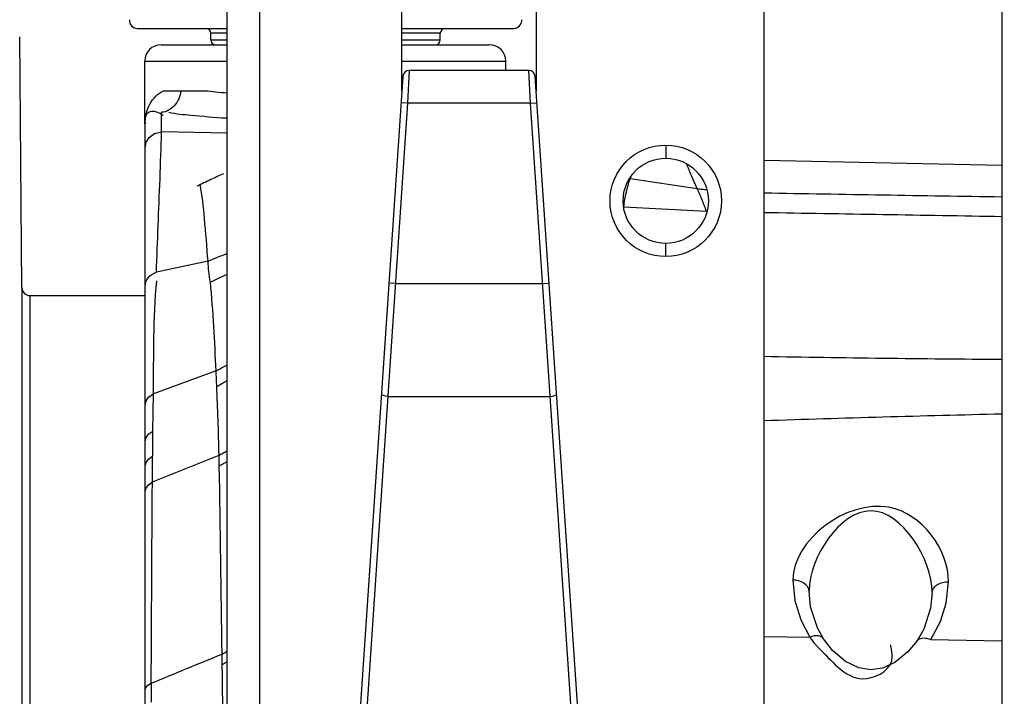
# Paper-space layout 'Sheet' of a CAD drawing. Header units: inches. Extents: x 0.2 to 10.8, y 0.2 to 8.3.
# Tile 280 of 545: x 5.411 to 5.651, y 4.444 to 4.609. Entities that reach past the tile are written whole.
import ezdxf

# ---------------------------------------------------------------- set-up
doc = ezdxf.new("R2010")
doc.units = ezdxf.units.IN
doc.header["$MEASUREMENT"] = 0
doc.layers.get('0').update_dxf_attribs({"lineweight": 5})
doc.layers.add('02___PRT_ALL_AXES', color=7, linetype='Continuous')
doc.styles.add('My Text', font='tahoma.ttf')
doc.dimstyles.new('My Dimension - mm [in] (ANSI)$0', dxfattribs={"dimtxt": 0.12, "dimasz": 0.09842519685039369, "dimexe": 0.125, "dimexo": 0.06299999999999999, "dimgap": 0.03149606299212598, "dimtad": 0, "dimlfac": 250, "dimzin": 4, "dimdsep": 46, "dimtxsty": 'My Text', "dimblk": 'Filled-1', "dimcen": 0.09, "dimclrd": 1, "dimclre": 1, "dimclrt": 1, "dimadec": 1, "dimazin": 1, "dimtfac": 1, "dimtofl": 0, "dimtmove": 0, "dimatfit": 3, "dimfxl": 1, "dimtolj": 1, "dimtzin": 4, "dimlwd": -1, "dimlwe": -1, "dimarcsym": 0})

# ---------------------------------------------------------------- blocks, each defined once
blk = doc.blocks.new('*D7')
at = {"color": 1, "true_color": 0xff0000}
for p, q in [((2.885847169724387, 4.510735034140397), (2.885847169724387, 3.015490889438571)), ((4.10887950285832, 4.510735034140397), (4.10887950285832, 3.015490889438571)), ((2.984272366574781, 3.140490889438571), (4.010454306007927, 3.140490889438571)), ((4.10887950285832, 3.140490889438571), (4.20730469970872, 3.140490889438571))]:
    blk.add_line(p, q, dxfattribs=at)
at = {"layer": 'Defpoints', "color": 0}
for p in [(2.885847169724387, 4.573735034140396), (4.10887950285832, 4.573735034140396), (4.10887950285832, 3.140490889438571)]:
    blk.add_point(p, dxfattribs=at)
at = {"color": 1, "true_color": 0xff0000, "insert": (5.07271614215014, 3.140490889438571), "char_height": 0.12, "attachment_point": 5, "style": 'My Text'}
blk.add_mtext('\\A1;305.76 mm [12.038 in]', dxfattribs=at)
blk = doc.blocks.new('Filled-1')

psp = doc.layouts.new('Sheet')

# ---------------------------------------------------------------- linework, layer by layer
at = {"color": 0, "linetype": 'ByBlock', "lineweight": -3}
for p, q in [((5.469310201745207, 4.374897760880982), (5.469310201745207, 5.551297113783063)), ((5.461310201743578, 4.231297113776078), (5.461310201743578, 5.543297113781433)), ((5.503910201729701, 4.591167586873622), (5.503910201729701, 4.854411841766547)), ((5.536710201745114, 4.854411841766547), (5.536710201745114, 4.591167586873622)), ((5.439439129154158, 4.606497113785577), (5.461310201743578, 4.606497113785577)), ((5.457310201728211, 4.603697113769), (5.457310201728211, 4.605297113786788)), ((5.461310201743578, 4.605297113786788), (5.457310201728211, 4.605297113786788)), ((5.503910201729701, 4.606497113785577), (5.531181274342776, 4.606497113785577)), ((5.513310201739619, 4.605297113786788), (5.503910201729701, 4.605297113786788)), ((5.513310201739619, 4.603697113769), (5.513310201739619, 4.605297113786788)), ((5.411228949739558, 4.543279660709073), (5.410695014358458, 4.604462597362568)), ((5.457310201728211, 4.603697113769), (5.461310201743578, 4.603697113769)), ((5.503910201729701, 4.603697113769), (5.513310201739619, 4.603697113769)), ((5.445188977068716, 4.602497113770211), (5.461310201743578, 4.602497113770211)), ((5.503910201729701, 4.602497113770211), (5.525310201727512, 4.602497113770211)), ((5.441188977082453, 4.583299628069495), (5.441188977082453, 4.598497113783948)), ((5.441188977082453, 4.598497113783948), (5.461310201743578, 4.598497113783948)), ((5.503910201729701, 4.598497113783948), (5.529310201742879, 4.598497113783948)), ((5.529310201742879, 4.596258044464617), (5.529310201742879, 4.598497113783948)), ((5.505749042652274, 4.596258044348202), (5.505317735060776, 4.588258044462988)), ((5.534871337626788, 4.596258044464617), (5.505749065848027, 4.596258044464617)), ((5.535302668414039, 4.588258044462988), (5.534871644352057, 4.596252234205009)), ((5.504152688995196, 4.59476544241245), (5.488328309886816, 4.359974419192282)), ((5.552292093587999, 4.359974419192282), (5.536467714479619, 4.59476544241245)), ((5.445660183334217, 4.591297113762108), (5.455771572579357, 4.591297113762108)), ((5.505317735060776, 4.588258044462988), (5.489924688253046, 4.35940063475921)), ((5.505317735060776, 4.588258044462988), (5.503721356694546, 4.588365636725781)), ((5.535302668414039, 4.588258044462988), (5.505317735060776, 4.588258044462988)), ((5.535302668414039, 4.588258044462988), (5.536899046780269, 4.588365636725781)), ((5.550695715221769, 4.35940063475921), (5.535302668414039, 4.588258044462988)), ((5.445310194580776, 4.581226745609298), (5.44531019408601, 4.586016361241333)), ((5.441310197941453, 4.583297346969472), (5.441311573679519, 4.583401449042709)), ((5.441310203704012, 4.583297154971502), (5.441319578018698, 4.583567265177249)), ((5.441310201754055, 4.244097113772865), (5.441310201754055, 4.583297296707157)), ((5.461310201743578, 4.580963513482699), (5.44531209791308, 4.581226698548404)), ((5.568310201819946, 4.578017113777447), (5.568310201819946, 4.574817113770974)), ((5.650310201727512, 4.573011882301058), (5.592310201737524, 4.574274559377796)), ((5.57600322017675, 4.56734483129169), (5.559589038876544, 4.569745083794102)), ((5.559804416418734, 4.57039662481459), (5.559589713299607, 4.56974497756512)), ((5.578268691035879, 4.561845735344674), (5.558071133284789, 4.562874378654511)), ((5.578310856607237, 4.561730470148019), (5.578268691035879, 4.561845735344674)), ((5.578309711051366, 4.561736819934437), (5.578268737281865, 4.561845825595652)), ((5.568310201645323, 4.550817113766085), (5.568310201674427, 4.554017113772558)), ((5.456650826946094, 4.549697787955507), (5.444036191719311, 4.546969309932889)), ((5.411228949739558, 4.543279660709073), (5.411228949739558, 3.95131489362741)), ((5.502349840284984, 4.544222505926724), (5.50075346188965, 4.544330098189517)), ((5.502349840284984, 4.544222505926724), (5.538270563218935, 4.544222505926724)), ((5.538270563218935, 4.544222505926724), (5.539866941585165, 4.544330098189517)), ((5.413228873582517, 3.953297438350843), (5.413228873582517, 4.54129711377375)), ((5.413228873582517, 4.54129711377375), (5.441310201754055, 4.54129711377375)), ((5.45860614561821, 4.522913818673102), (5.443298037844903, 4.51730197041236)), ((5.443174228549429, 4.5082298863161), (5.443298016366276, 4.517301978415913)), ((5.50052510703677, 4.516682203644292), (5.540095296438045, 4.516682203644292)), ((5.443062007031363, 4.495807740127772), (5.443174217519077, 4.508229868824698)), ((5.443061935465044, 4.495807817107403), (5.459339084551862, 4.502331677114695)), ((5.592310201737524, 4.45812770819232), (5.603453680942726, 4.457923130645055)), ((5.632966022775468, 4.457358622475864), (5.650310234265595, 4.457024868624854)), ((5.460096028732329, 4.451297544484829), (5.460053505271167, 4.453800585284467)), ((5.442795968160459, 4.446745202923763), (5.442766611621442, 4.44210432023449))]:
    psp.add_line(p, q, dxfattribs=at)
for points in [[(5.441310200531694, 4.577293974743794), (5.4415754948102, 4.578700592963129), (5.442316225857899, 4.579899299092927), (5.443602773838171, 4.580847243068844), (5.445310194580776, 4.581226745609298)], [(5.441310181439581, 4.514550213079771), (5.44154623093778, 4.515628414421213), (5.442229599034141, 4.516581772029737), (5.44329767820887, 4.517302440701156)], [(5.50052510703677, 4.516682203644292), (5.499906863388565, 4.516756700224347), (5.499385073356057, 4.516892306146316), (5.499041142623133, 4.517067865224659), (5.49892872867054, 4.517255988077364)], [(5.540095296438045, 4.516682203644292), (5.540713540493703, 4.516756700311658), (5.541235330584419, 4.516892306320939), (5.541579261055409, 4.517067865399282), (5.541691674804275, 4.517255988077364)], [(5.441310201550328, 4.505631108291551), (5.441530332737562, 4.506636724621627), (5.442170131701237, 4.50753518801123), (5.443174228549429, 4.5082298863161)], [(5.441310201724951, 4.499566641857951), (5.441522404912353, 4.50053048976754), (5.44214000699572, 4.501395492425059), (5.443111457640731, 4.502071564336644)], [(5.441310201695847, 4.493359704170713), (5.441516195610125, 4.494285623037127), (5.442116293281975, 4.495119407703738), (5.443062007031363, 4.495807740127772)], [(5.599315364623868, 4.471855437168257), (5.599807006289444, 4.466925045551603), (5.601237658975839, 4.46217582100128), (5.603453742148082, 4.457922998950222)], [(5.632965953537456, 4.457358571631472), (5.63535562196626, 4.461772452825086), (5.63672978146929, 4.466209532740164), (5.637315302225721, 4.471460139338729)], [(5.606775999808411, 4.457567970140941), (5.605297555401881, 4.460233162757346), (5.603655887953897, 4.465331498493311), (5.603287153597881, 4.469150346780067)], [(5.633287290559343, 4.468747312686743), (5.632921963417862, 4.464973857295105), (5.63124435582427, 4.459849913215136), (5.629647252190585, 4.457074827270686)], [(5.629651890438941, 4.457081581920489), (5.627394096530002, 4.454322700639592), (5.624160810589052, 4.451716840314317), (5.621207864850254, 4.450390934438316), (5.61833552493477, 4.449978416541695), (5.615439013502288, 4.450428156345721), (5.612182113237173, 4.451987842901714), (5.609006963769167, 4.45470658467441), (5.606774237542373, 4.457570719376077)], [(5.441310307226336, 4.444902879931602), (5.441478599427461, 4.445592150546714), (5.441985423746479, 4.44622381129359), (5.442792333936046, 4.446710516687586)]]:
    psp.add_lwpolyline(points, dxfattribs=at)
for radius in [0.0136, 0.0104]:
    psp.add_circle((5.568310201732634, 4.564417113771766), radius, dxfattribs=at)
for centre, radius, start, end in [((5.439439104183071, 4.608497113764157), 0.002, 176.4236657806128, 270), ((5.531181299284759, 4.608497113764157), 0.002, 270, 3.576334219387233), ((5.456110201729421, 4.605297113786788), 0.0012, 0, 90), ((5.514510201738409, 4.605297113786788), 0.0012, 90, 180), ((5.458510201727, 4.603697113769), 0.0012, 180, 270), ((5.51211020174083, 4.603697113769), 0.0012, 270, 0), ((5.445188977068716, 4.598497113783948), 0.004000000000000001, 90, 180), ((5.525310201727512, 4.598497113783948), 0.004000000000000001, 0, 90), ((5.50574907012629, 4.594657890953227), 0.001600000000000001, 90.00015257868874, 176.1442262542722), ((5.534871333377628, 4.594657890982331), 0.001600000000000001, 3.855773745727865, 89.99984742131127), ((5.452003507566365, 4.583299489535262), 0.01069330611, 179.3642465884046, 180.0099222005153), ((5.45232019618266, 4.583295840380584), 0.01101001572, 178.4905036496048, 179.363544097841), ((6.062270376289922, 31.251758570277), 26.68952476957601, 268.9910567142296, 269.115588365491), ((5.413228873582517, 4.543297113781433), 0.002, 180.500000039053, 270), ((5.683912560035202, 9.642834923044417), 5.117184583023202, 268.9742875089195, 269.6237590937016), ((5.789260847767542, -1.434617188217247), 5.948605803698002, 91.33846819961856, 91.89733381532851), ((-16.21799083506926, 4.164672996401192), 21.67997220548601, 0.7641288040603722, 0.8856432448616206)]:
    psp.add_arc(centre, radius, start, end, dxfattribs=at)
for points, knots in [([(5.441314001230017, 4.583585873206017), (5.441354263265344, 4.5851157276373), (5.442055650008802, 4.588244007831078), (5.444380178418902, 4.590606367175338), (5.44576912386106, 4.591297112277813)], [0, 0, 0, 0, 0.4966185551, 1, 1, 1, 1]), ([(5.450048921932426, 4.591297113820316), (5.449866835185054, 4.589956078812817), (5.448880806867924, 4.587475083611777), (5.446459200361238, 4.586090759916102), (5.445310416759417, 4.5860163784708)], [0, 0, 0, 0, 0.5403571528, 1, 1, 1, 1]), ([(5.455852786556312, 4.591297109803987), (5.456734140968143, 4.591199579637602), (5.458551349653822, 4.591008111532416), (5.460370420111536, 4.590835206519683), (5.461307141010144, 4.590750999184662)], [0, 0, 0, 0, 0.4852881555, 1, 1, 1, 1]), ([(5.441501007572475, 4.584968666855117), (5.441579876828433, 4.585239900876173), (5.441794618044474, 4.585763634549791), (5.442261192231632, 4.586125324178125), (5.442515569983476, 4.586214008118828)], [0, 0, 0, 0, 0.5118459, 1, 1, 1, 1]), ([(5.442515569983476, 4.586214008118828), (5.44291476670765, 4.586353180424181), (5.444124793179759, 4.586218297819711), (5.445112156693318, 4.585645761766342), (5.445713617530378, 4.585260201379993)], [0, 0, 0, 0, 0.3717586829, 1, 1, 1, 1]), ([(5.46102850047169, 4.584555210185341), (5.458165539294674, 4.584742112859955), (5.453524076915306, 4.585134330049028), (5.448858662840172, 4.585564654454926), (5.447106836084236, 4.585964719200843)], [0, 0, 0, 0, 0.6148876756, 1, 1, 1, 1]), ([(5.441313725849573, 4.583573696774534), (5.441319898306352, 4.583806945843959), (5.441349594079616, 4.584276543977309), (5.441434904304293, 4.584741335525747), (5.441501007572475, 4.584968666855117)], [0, 0, 0, 0, 0.4963661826, 1, 1, 1, 1]), ([(5.444036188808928, 4.546969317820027), (5.44417939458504, 4.5507616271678), (5.444610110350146, 4.562180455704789), (5.445097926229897, 4.573597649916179), (5.44531209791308, 4.581226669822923)], [0, 0, 0, 0, 0.3321081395, 1, 1, 1, 1]), ([(5.576003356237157, 4.567344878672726), (5.575510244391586, 4.568421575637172), (5.574625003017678, 4.570440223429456), (5.573802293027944, 4.572484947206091), (5.573433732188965, 4.573435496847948)], [0, 0, 0, 0, 0.5373781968, 1, 1, 1, 1]), ([(5.460383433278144, 4.571026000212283), (5.459369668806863, 4.570556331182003), (5.457218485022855, 4.569552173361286), (5.455075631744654, 4.56853030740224), (5.453943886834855, 4.567983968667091)], [0, 0, 0, 0, 0.4706321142, 1, 1, 1, 1]), ([(5.558071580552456, 4.562874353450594), (5.558235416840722, 4.564096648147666), (5.55862911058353, 4.566414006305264), (5.559233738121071, 4.568688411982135), (5.559589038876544, 4.569745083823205)], [0, 0, 0, 0, 0.525216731, 1, 1, 1, 1]), ([(5.456650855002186, 4.54969784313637), (5.45638274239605, 4.553173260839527), (5.455867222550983, 4.559441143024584), (5.45525254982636, 4.565721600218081), (5.45470644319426, 4.56847699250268)], [0, 0, 0, 0, 0.5537556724, 1, 1, 1, 1]), ([(5.57826893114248, 4.561845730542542), (5.577893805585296, 4.562842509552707), (5.577171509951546, 4.564689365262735), (5.576385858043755, 4.566510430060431), (5.576003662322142, 4.567344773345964)], [0, 0, 0, 0, 0.5371488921, 1, 1, 1, 1]), ([(5.578323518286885, 4.567036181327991), (5.57793536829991, 4.567082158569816), (5.577161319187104, 4.567179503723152), (5.576388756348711, 4.567287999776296), (5.57600366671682, 4.567344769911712)], [0, 0, 0, 0, 0.5010331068, 1, 1, 1, 1]), ([(5.456650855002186, 4.54969784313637), (5.457413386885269, 4.550026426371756), (5.458946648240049, 4.550664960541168), (5.460495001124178, 4.551265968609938), (5.461272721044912, 4.551557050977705)], [0, 0, 0, 0, 0.499971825, 1, 1, 1, 1]), ([(5.45720663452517, 4.544601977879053), (5.457060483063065, 4.54545166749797), (5.45680664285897, 4.547143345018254), (5.456674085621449, 4.548850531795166), (5.456650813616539, 4.549697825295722)], [0, 0, 0, 0, 0.5042562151, 1, 1, 1, 1]), ([(5.441310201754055, 4.543611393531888), (5.441310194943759, 4.544325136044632), (5.441876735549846, 4.545875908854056), (5.443263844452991, 4.546739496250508), (5.44403618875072, 4.546969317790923)], [0, 0, 0, 0, 0.4697049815, 1, 1, 1, 1]), ([(5.45720665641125, 4.544601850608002), (5.457873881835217, 4.544930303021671), (5.459217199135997, 4.545570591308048), (5.460576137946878, 4.546177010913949), (5.461259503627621, 4.546471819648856)], [0, 0, 0, 0, 0.4998125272, 1, 1, 1, 1]), ([(5.458606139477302, 4.522913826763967), (5.459036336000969, 4.523157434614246), (5.45990417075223, 4.52363643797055), (5.460782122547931, 4.524096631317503), (5.461224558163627, 4.524322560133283)], [0, 0, 0, 0, 0.4987890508, 1, 1, 1, 1]), ([(5.458780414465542, 4.519120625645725), (5.458747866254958, 4.519757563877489), (5.458686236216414, 4.521021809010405), (5.458631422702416, 4.522286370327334), (5.45860615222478, 4.522913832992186)], [0, 0, 0, 0, 0.5038704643, 1, 1, 1, 1]), ([(5.459339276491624, 4.502331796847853), (5.459269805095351, 4.505233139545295), (5.459115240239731, 4.510830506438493), (5.458902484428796, 4.516426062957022), (5.458780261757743, 4.519120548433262)], [0, 0, 0, 0, 0.5182981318, 1, 1, 1, 1]), ([(5.458780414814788, 4.519120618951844), (5.459181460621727, 4.519352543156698), (5.459990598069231, 4.51980911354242), (5.460809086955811, 4.520248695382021), (5.461221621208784, 4.520464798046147)], [0, 0, 0, 0, 0.4986916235, 1, 1, 1, 1]), ([(5.459339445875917, 4.502324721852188), (5.459648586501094, 4.502499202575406), (5.460272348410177, 4.502843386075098), (5.460902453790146, 4.50317580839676), (5.461220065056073, 4.503339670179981)], [0, 0, 0, 0, 0.4983090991, 1, 1, 1, 1]), ([(5.45939148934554, 4.499775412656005), (5.459387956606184, 4.50020295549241), (5.459375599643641, 4.501052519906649), (5.45935341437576, 4.50190187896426), (5.459340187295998, 4.502323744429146)], [0, 0, 0, 0, 0.5032276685, 1, 1, 1, 1]), ([(5.459391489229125, 4.499775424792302), (5.459692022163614, 4.499941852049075), (5.460298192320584, 4.500270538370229), (5.460909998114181, 4.500588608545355), (5.461218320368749, 4.500745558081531)], [0, 0, 0, 0, 0.4982355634, 1, 1, 1, 1]), ([(5.637315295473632, 4.471460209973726), (5.637319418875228, 4.47922233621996), (5.622823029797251, 4.499350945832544), (5.599312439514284, 4.481658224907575), (5.599315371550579, 4.471855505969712)], [0, 0, 0, 0, 0.4419126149, 1, 1, 1, 1]), ([(5.633287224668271, 4.468786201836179), (5.633287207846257, 4.477099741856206), (5.618572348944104, 4.500271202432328), (5.603287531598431, 4.477422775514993), (5.603287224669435, 4.469185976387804)], [0, 0, 0, 0, 0.5023184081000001, 1, 1, 1, 1]), ([(5.603287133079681, 4.469186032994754), (5.603286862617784, 4.469958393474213), (5.601997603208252, 4.471543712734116), (5.600251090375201, 4.47185100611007), (5.599315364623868, 4.471855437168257)], [0, 0, 0, 0, 0.4521760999, 1, 1, 1, 1]), ([(5.633287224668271, 4.468786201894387), (5.633287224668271, 4.469531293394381), (5.634542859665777, 4.471148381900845), (5.636331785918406, 4.471464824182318), (5.637315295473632, 4.471460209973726)], [0, 0, 0, 0, 0.4310345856, 1, 1, 1, 1]), ([(5.606774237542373, 4.457570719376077), (5.606520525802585, 4.457954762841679), (5.605299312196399, 4.458488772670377), (5.604118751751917, 4.45818010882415), (5.603453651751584, 4.457922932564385)], [0, 0, 0, 0, 0.392272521, 1, 1, 1, 1]), ([(5.603453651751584, 4.457922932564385), (5.60364620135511, 4.457621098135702), (5.604089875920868, 4.457003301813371), (5.604578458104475, 4.456421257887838), (5.604845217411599, 4.456121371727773)], [0, 0, 0, 0, 0.4714627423, 1, 1, 1, 1]), ([(5.604845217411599, 4.456121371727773), (5.605037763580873, 4.4559049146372), (5.605441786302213, 4.455469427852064), (5.605861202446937, 4.455048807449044), (5.60607940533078, 4.454836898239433)], [0, 0, 0, 0, 0.4878214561, 1, 1, 1, 1]), ([(5.623419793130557, 4.454759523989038), (5.62338969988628, 4.454974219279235), (5.623321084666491, 4.455414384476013), (5.623240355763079, 4.455852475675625), (5.623196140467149, 4.456076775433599)], [0, 0, 0, 0, 0.4867289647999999, 1, 1, 1, 1]), ([(5.629650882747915, 4.457080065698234), (5.629910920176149, 4.457453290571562), (5.631134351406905, 4.457961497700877), (5.632305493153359, 4.457629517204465), (5.632965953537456, 4.457358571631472)], [0, 0, 0, 0, 0.3892003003, 1, 1, 1, 1]), ([(5.442791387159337, 4.446710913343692), (5.445665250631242, 4.4479053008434), (5.451418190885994, 4.450271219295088), (5.457177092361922, 4.452622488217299), (5.460053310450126, 4.453800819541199)], [0, 0, 0, 0, 0.5003173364, 1, 1, 1, 1]), ([(5.460053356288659, 4.453800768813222), (5.460246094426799, 4.453906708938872), (5.460634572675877, 4.454116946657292), (5.461025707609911, 4.454322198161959), (5.461222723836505, 4.454424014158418)], [0, 0, 0, 0, 0.497922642, 1, 1, 1, 1]), ([(5.60607940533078, 4.454836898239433), (5.609235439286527, 4.451771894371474), (5.614630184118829, 4.444575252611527), (5.623699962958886, 4.450403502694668), (5.623574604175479, 4.453143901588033)], [0, 0, 0, 0, 0.6159330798, 1, 1, 1, 1]), ([(5.623574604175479, 4.453143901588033), (5.623562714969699, 4.453403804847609), (5.623523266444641, 4.453943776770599), (5.623458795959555, 4.454481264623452), (5.623419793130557, 4.454759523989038)], [0, 0, 0, 0, 0.4807777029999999, 1, 1, 1, 1]), ([(5.46027099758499, 4.434525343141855), (5.460264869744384, 4.437374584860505), (5.460231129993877, 4.442965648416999), (5.460149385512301, 4.448556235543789), (5.46009601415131, 4.451297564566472)], [0, 0, 0, 0, 0.5096045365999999, 1, 1, 1, 1]), ([(5.460096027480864, 4.451297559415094), (5.460281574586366, 4.451407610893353), (5.46065557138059, 4.451625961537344), (5.461032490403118, 4.451839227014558), (5.461222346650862, 4.451944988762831)], [0, 0, 0, 0, 0.4981553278, 1, 1, 1, 1])]:
    psp.add_open_spline(points, degree=3, knots=knots, dxfattribs=at)
for points in [[(5.650310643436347, 4.56053460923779), (5.630977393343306, 4.560869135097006), (5.611643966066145, 4.561193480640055), (5.592310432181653, 4.561511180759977)], [(5.44329767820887, 4.517302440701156), (5.443444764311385, 4.526501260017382), (5.443290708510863, 4.535728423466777), (5.444132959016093, 4.544889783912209)], [(5.458606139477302, 4.522913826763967), (5.458278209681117, 4.530150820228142), (5.457898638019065, 4.537390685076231), (5.45720663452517, 4.544601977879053)], [(5.442792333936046, 4.446710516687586), (5.442867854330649, 4.46306631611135), (5.442954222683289, 4.479422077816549), (5.443061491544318, 4.495777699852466)]]:
    psp.add_open_spline(points, degree=3, dxfattribs=at)
at = {"layer": '02___PRT_ALL_AXES', "color": 0, "linetype": 'ByBlock', "lineweight": -3}
for p, q in [((5.592310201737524, 4.358279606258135), (5.592310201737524, 4.728177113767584)), ((5.650310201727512, 4.728177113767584), (5.650310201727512, 4.296156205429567))]:
    psp.add_line(p, q, dxfattribs=at)

# ---------------------------------------------------------------- dimensions: what is measured, and where the dimension line sits
dim = psp.add_linear_dim(base=(4.10887950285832, 3.140490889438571), p1=(2.885847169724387, 4.573735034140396), p2=(4.10887950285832, 4.573735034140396), dimstyle='My Dimension - mm [in] (ANSI)$0', override={"dimpost": ' mm'})
dim.commit()
dim.dimension.update_dxf_attribs({"geometry": '*D7', "text_midpoint": (5.07271614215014, 3.140490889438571), "dimtype": 160})

doc.saveas('drawing.dxf')
